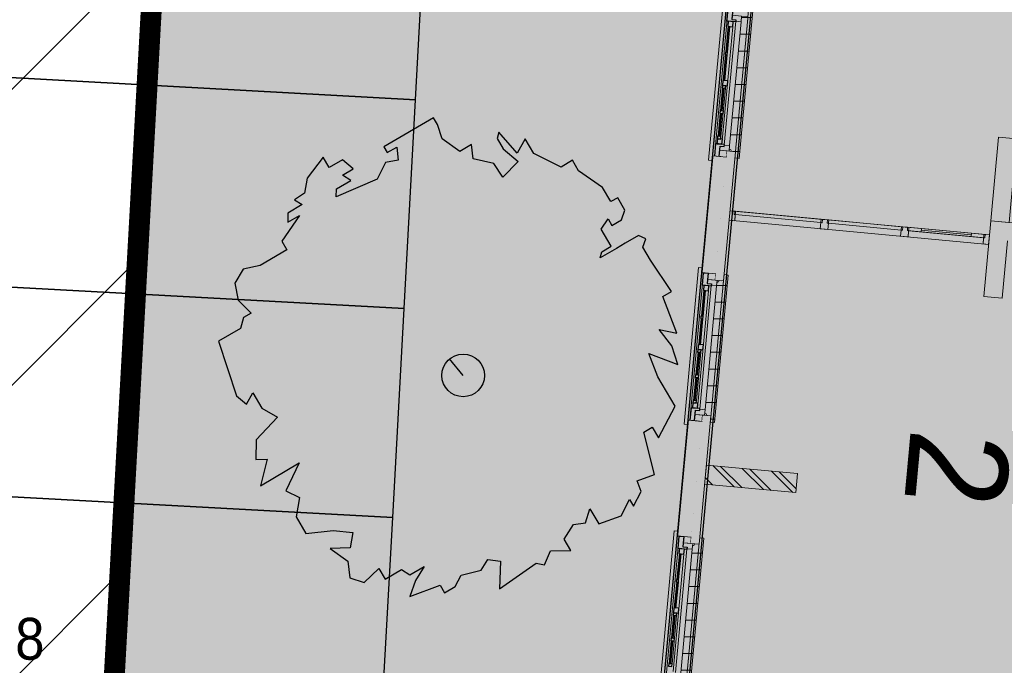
# Model space of a CAD drawing. Extents: x -1000932 to 2054797, y 285738 to 764020.
# Tile 614 of 656: x 824235 to 836004, y 511685 to 519401. Entities that reach past the tile are written whole.
import ezdxf

# ---------------------------------------------------------------- set-up
doc = ezdxf.new("R2010")
doc.units = 0
doc.header["$MEASUREMENT"] = 0
doc.set_wipeout_variables(frame=1)
doc.linetypes.add('DASHED', pattern=[0.75, 0.5, -0.25])
doc.layers.get('0').update_dxf_attribs({"color": 1, "linetype": 'CONTINUOUS'})
for name, color, linetype in [('--schets pp', 1, 'CONTINUOUS'), ('-boom beschermd', 82, 'CONTINUOUS'), ('A-0010--', 4, 'CONTINUOUS'), ('A-0210-WAND-BU', 7, 'CONTINUOUS'), ('A-0220-WAND-BI', 1, 'CONTINUOUS'), ('A-0310-KOZ-BU', 7, 'CONTINUOUS'), ('A-0320-KOZ-BI', 14, 'CONTINUOUS'), ('A-0900-TERREIN', 14, 'CONTINUOUS')]:
    doc.layers.add(name, color=color, linetype=linetype)
doc.layers.add('Z02', color=7, linetype='CONTINUOUS', lineweight=0)
doc.layers.add('Z09', color=7, linetype='CONTINUOUS', lineweight=0)
doc.styles.add('JK-T', font='arial.ttf', dxfattribs={"width": 0.9})
doc.styles.get("Standard").update_dxf_attribs({"font": 'romans.shx'})
doc.styles.add('Style-INTL_ISO_EQUAL', font='INTL_ISO_EQUAL.shx')
pattern_1 = [(360, (796776.96, 597225.78), (5e-14, 200), [])]
pattern_2 = [(315, (796776.96, 597225.78), (159.09903, 159.09903), []), (315, (796861.96, 597225.78), (159.09903, 159.09903), [])]

# ---------------------------------------------------------------- blocks, each defined once
blk = doc.blocks.new('eigendomssituatie')
at = {"layer": '--schets pp', "linetype": 'Continuous', "transparency": 33554495}
h = blk.add_hatch(color=140, dxfattribs=at)
h.dxf.hatch_style = 1
h.paths.add_polyline_path([(9221, 16017), (-3884, 17237), (-5436, 504), (0, 0), (-2500, -26949), (-6847, -26546), (-6943, -27582), (-9442, -27350), (-9346, -26314), (-13692, -25911), (-13542, -23750), (-24868, -22700), (-35971, -21670), (-39085, -21481), (-35919, 15171), (-35449, 20057), (-40996, 20385), (-45060, -52868), (-5988, -60874), (-5392, -55500), (3604, -48873)])
at = {"layer": '--schets pp', "color": 140, "linetype": 'Continuous', "const_width": 250}
blk.add_lwpolyline([(9221, 16017), (-3884, 17237), (-5436, 504), (0, 0), (-2500, -26949), (-6847, -26546), (-6943, -27582), (-9442, -27350), (-9346, -26314), (-13692, -25911), (-13542, -23750), (-24868, -22700), (-35971, -21670), (-39085, -21481), (-35919, 15171), (-35449, 20057), (-40996, 20385), (-45060, -52868), (-5988, -60874), (-5392, -55500), (3604, -48873)], close=True, dxfattribs=at)
blk = doc.blocks.new('nieuwe bomen')
at = {"layer": '-boom beschermd', "linetype": 'Continuous', "true_color": 0xd5bf15, "transparency": 33554559}
h = blk.add_hatch(color=52, dxfattribs=at)
h.dxf.hatch_style = 1
h.paths.add_polyline_path([(2240, 1375), (2147, 1534), (2182, 1631), (2096, 1673), (1935, 1578), (1832, 1518), (1639, 1404), (1658, 1477), (1771, 1543), (1651, 1748), (1732, 1872), (1778, 1792), (1894, 1860), (1934, 1975), (1847, 2123), (1767, 2076), (1667, 2247), (1380, 2445), (1306, 2570), (1170, 2490), (845, 2651), (741, 2825), (644, 2655), (427, 2905), (408, 2829), (480, 2706), (657, 2556), (476, 2369), (368, 2533), (121, 2587), (98, 2757), (-38, 2677), (-250, 2828), (-308, 2997), (-355, 3077), (-947, 2730), (-907, 2662), (-793, 2728), (-776, 2570), (-928, 2542), (-1029, 2345), (-1518, 2134), (-1512, 2229), (-1342, 2330), (-1441, 2394), (-1315, 2467), (-1441, 2577), (-1600, 2484), (-1674, 2609), (-1865, 2358), (-1898, 2178), (-2014, 2098), (-1925, 2040), (-2095, 1940), (-2097, 1829), (-1958, 1911), (-2167, 1602), (-2107, 1499), (-2426, 1312), (-2630, 1269), (-2731, 1102), (-2688, 898), (-2535, 743), (-2626, 690), (-2661, 562), (-2923, 408), (-2709, -243), (-2589, -343), (-2515, -208), (-2408, -390), (-2221, -499), (-2475, -771), (-2478, -1007), (-2342, -1003), (-2423, -1319), (-1960, -1046), (-2121, -1378), (-1955, -1459), (-1996, -1691), (-1879, -1889), (-1552, -1855), (-1320, -1878), (-1349, -2063), (-1591, -2068), (-1379, -2221), (-1354, -2421), (-1184, -2474), (-1006, -2308), (-933, -2434), (-738, -2319), (-639, -2383), (-468, -2283), (-569, -2450), (-639, -2644), (-275, -2507), (-222, -2598), (-97, -2524), (-23, -2389), (215, -2326), (296, -2202), (445, -2222), (436, -2552), (872, -2246), (974, -2263), (1046, -2098), (1288, -2094), (1208, -1957), (1320, -1784), (1463, -1762), (1516, -1593), (1623, -1775), (1889, -1680), (1988, -1484), (2035, -1564), (2129, -1386), (2079, -1262), (2287, -1186), (2159, -680), (2261, -620), (2335, -745), (2534, -370), (2326, -17), (2219, 260), (2568, 128), (2496, 351), (2341, 547), (2554, 504), (2388, 941), (2490, 1001)])
at = {"layer": '-boom beschermd', "color": 52, "linetype": 'Continuous', "true_color": 0xd5bf15}
blk.add_lwpolyline([(2240, 1375), (2147, 1534), (2182, 1631), (2096, 1673), (1935, 1578), (1832, 1518), (1639, 1404), (1658, 1477), (1771, 1543), (1651, 1748), (1732, 1872), (1778, 1792), (1894, 1860), (1934, 1975), (1847, 2123), (1767, 2076), (1667, 2247), (1380, 2445), (1306, 2570), (1170, 2490), (845, 2651), (741, 2825), (644, 2655), (427, 2905), (408, 2829), (480, 2706), (657, 2556), (476, 2369), (368, 2533), (121, 2587), (98, 2757), (-38, 2677), (-250, 2828), (-308, 2997), (-355, 3077), (-947, 2730), (-907, 2662), (-793, 2728), (-776, 2570), (-928, 2542), (-1029, 2345), (-1518, 2134), (-1512, 2229), (-1342, 2330), (-1441, 2394), (-1315, 2467), (-1441, 2577), (-1600, 2484), (-1674, 2609), (-1865, 2358), (-1898, 2178), (-2014, 2098), (-1925, 2040), (-2095, 1940), (-2097, 1829), (-1958, 1911), (-2167, 1602), (-2107, 1499), (-2426, 1312), (-2630, 1269), (-2731, 1102), (-2688, 898), (-2535, 743), (-2626, 690), (-2661, 562), (-2923, 408), (-2709, -243), (-2589, -343), (-2515, -208), (-2408, -390), (-2221, -499), (-2475, -771), (-2478, -1007), (-2342, -1003), (-2423, -1319), (-1960, -1046), (-2121, -1378), (-1955, -1459), (-1996, -1691), (-1879, -1889), (-1552, -1855), (-1320, -1878), (-1349, -2063), (-1591, -2068), (-1379, -2221), (-1354, -2421), (-1184, -2474), (-1006, -2308), (-933, -2434), (-738, -2319), (-639, -2383), (-468, -2283), (-569, -2450), (-639, -2644), (-275, -2507), (-222, -2598), (-97, -2524), (-23, -2389), (215, -2326), (296, -2202), (445, -2222), (436, -2552), (872, -2246), (974, -2263), (1046, -2098), (1288, -2094), (1208, -1957), (1320, -1784), (1463, -1762), (1516, -1593), (1623, -1775), (1889, -1680), (1988, -1484), (2035, -1564), (2129, -1386), (2079, -1262), (2287, -1186), (2159, -680), (2261, -620), (2335, -745), (2534, -370), (2326, -17), (2219, 260), (2568, 128), (2496, 351), (2341, 547), (2554, 504), (2388, 941), (2490, 1001)], close=True, dxfattribs=at)
blk.add_lwpolyline([(0, 0), (-163, 196)], dxfattribs=at)
blk.add_circle((0, 0), 255, dxfattribs=at)

msp = doc.modelspace()

# ---------------------------------------------------------------- hatches: boundary and pattern name
at = {"linetype": 'Continuous', "lineweight": 13}
msp.add_hatch(color=7, dxfattribs=at).paths.add_polyline_path([(833533.834, 513977.64), (833512.588, 513748.624), (832422.272, 513849.78), (832443.518, 514078.796)], flags=0)
h = msp.add_hatch(dxfattribs=at)
h.set_pattern_fill('^MB0B200', angle=-90, style=0, pattern_type=0)
h.set_pattern_definition(pattern_2)
h.paths.add_polyline_path([(833533.834, 513977.64), (833512.588, 513748.624), (832422.272, 513849.78), (832443.518, 514078.796)], flags=0)
at = {"layer": 'A-0210-WAND-BU', "linetype": 'Continuous', "lineweight": 5}
for points in [[(832647.678, 516279.343), (832548.108, 516288.577), (832691.295, 517831.952), (832790.869, 517822.718)], [(832647.678, 516279.343), (832548.108, 516288.577), (832691.295, 517831.952), (832790.869, 517822.718)], [(832355.756, 513132.859), (832256.186, 513142.093), (832398.451, 514675.515), (832498.026, 514666.265)], [(832355.756, 513132.859), (832256.186, 513142.093), (832398.451, 514675.515), (832498.026, 514666.265)]]:
    msp.add_hatch(color=7, dxfattribs=at).paths.add_polyline_path(points, flags=0)
at = {"layer": 'A-0210-WAND-BU', "linetype": 'Continuous', "lineweight": 13}
for points in [[(832647.678, 516279.343), (832548.108, 516288.577), (832691.295, 517831.952), (832790.869, 517822.718)], [(832647.678, 516279.343), (832548.108, 516288.577), (832691.295, 517831.952), (832790.869, 517822.718)], [(832355.756, 513132.859), (832256.186, 513142.093), (832398.451, 514675.515), (832498.026, 514666.265)], [(832355.756, 513132.859), (832256.186, 513142.093), (832398.451, 514675.515), (832498.026, 514666.265)]]:
    msp.add_hatch(color=7, dxfattribs=at).paths.add_polyline_path(points, flags=0)
h = msp.add_hatch(dxfattribs=at)
h.set_pattern_fill('^MB0B200', angle=-90, style=0, pattern_type=0)
h.set_pattern_definition(pattern_2)
h.paths.add_polyline_path([(832647.678, 516279.343), (832548.108, 516288.577), (832691.295, 517831.952), (832790.869, 517822.718)], flags=0)
h = msp.add_hatch(dxfattribs=at)
h.set_pattern_fill('^MB0B200', angle=-90, style=0, pattern_type=0)
h.set_pattern_definition(pattern_2)
h.paths.add_polyline_path([(832647.678, 516279.343), (832548.108, 516288.577), (832691.295, 517831.952), (832790.869, 517822.718)], flags=0)
h = msp.add_hatch(dxfattribs=at)
h.set_pattern_fill('^MB0B200', angle=-90, style=0, pattern_type=0)
h.set_pattern_definition(pattern_2)
h.paths.add_polyline_path([(832355.756, 513132.859), (832256.186, 513142.093), (832398.451, 514675.515), (832498.026, 514666.265)], flags=0)
h = msp.add_hatch(dxfattribs=at)
h.set_pattern_fill('^MB0B200', angle=-90, style=0, pattern_type=0)
h.set_pattern_definition(pattern_2)
h.paths.add_polyline_path([(832355.756, 513132.859), (832256.186, 513142.093), (832398.451, 514675.515), (832498.026, 514666.265)], flags=0)
at = {"layer": 'A-0310-KOZ-BU', "linetype": 'Continuous', "lineweight": 5}
h = msp.add_hatch(dxfattribs=at)
h.set_pattern_fill('@AVB20', angle=-90, style=0, pattern_type=0)
h.set_pattern_definition(pattern_1)
h.paths.add_polyline_path([(832947.451, 519510.468), (832939.6, 519425.827), (832864.92, 519432.765), (832716.174, 517829.515), (832790.854, 517822.577), (832783.94, 517748.03), (832833.725, 517743.421), (832997.237, 519505.843)], flags=0)
h = msp.add_hatch(dxfattribs=at)
h.set_pattern_fill('@AVB20', angle=-90, style=0, pattern_type=0)
h.set_pattern_definition(pattern_1)
h.paths.add_polyline_path([(832654.608, 516354.03), (832646.756, 516269.39), (832572.076, 516276.312), (832423.334, 514673.062), (832498.014, 514666.14), (832491.096, 514591.593), (832540.881, 514586.968), (832704.393, 516349.405)], flags=0)
h = msp.add_hatch(dxfattribs=at)
h.set_pattern_fill('@AVB20', angle=-90, style=0, pattern_type=0)
h.set_pattern_definition(pattern_1)
h.paths.add_polyline_path([(832362.686, 513207.53), (832354.834, 513122.905), (832280.155, 513129.827), (832131.409, 511526.577), (832206.088, 511519.64), (832199.174, 511445.109), (832248.959, 511440.484), (832412.471, 513202.921)], flags=0)

# ---------------------------------------------------------------- linework, layer by layer
at = {"layer": '--schets pp', "ltscale": 200}
for points in [[(823972.315, 518716.369), (828964.938, 518444.868), (829100.689, 520941.179), (824108.065, 521212.68)], [(823836.564, 516220.057), (828829.188, 515948.556), (828964.938, 518444.868), (823972.315, 518716.369)], [(823700.814, 513723.745), (828693.437, 513452.244), (828829.188, 515948.556), (823836.564, 516220.057)], [(823565.063, 511227.434), (828557.687, 510955.933), (828693.437, 513452.244), (823700.814, 513723.745)]]:
    msp.add_lwpolyline(points, close=True, dxfattribs=at)
at = {"linetype": 'Continuous'}
msp.add_lwpolyline([(841717.371, 535124.573), (841468.183, 532438.609), (841338.53, 532449.695), (841312.75, 532171.825), (835271.029, 532702.224), (834489.389, 532774.74), (834508.188, 532977.386), (833930.675, 533030.987), (831181.646, 503414.779), (841146.479, 502450.093), (841970.938, 502373.598), (841964.471, 502303.905), (841817.158, 502317.512), (841787.602, 501998.947), (850724.165, 501169.84)], dxfattribs=at)
at = {"color": 7, "linetype": 'Continuous', "lineweight": 18}
msp.add_lwpolyline([(832443.518, 514078.796), (832422.272, 513849.78), (833512.588, 513748.624), (833533.834, 513977.64)], close=True, dxfattribs=at)
at = {"layer": 'A-0210-WAND-BU', "color": 7, "linetype": 'Continuous', "lineweight": 18}
for points in [[(832647.678, 516279.343), (832548.108, 516288.577), (832691.295, 517831.952), (832790.869, 517822.718)], [(832647.678, 516279.343), (832548.108, 516288.577), (832691.295, 517831.952), (832790.869, 517822.718)], [(832647.678, 516279.343), (832548.108, 516288.577), (832691.295, 517831.952), (832790.869, 517822.718)], [(832647.678, 516279.343), (832548.108, 516288.577), (832691.295, 517831.952), (832790.869, 517822.718)], [(832355.756, 513132.859), (832256.186, 513142.093), (832398.451, 514675.515), (832498.026, 514666.265)], [(832355.756, 513132.859), (832256.186, 513142.093), (832398.451, 514675.515), (832498.026, 514666.265)], [(832355.756, 513132.859), (832256.186, 513142.093), (832398.451, 514675.515), (832498.026, 514666.265)], [(832355.756, 513132.859), (832256.186, 513142.093), (832398.451, 514675.515), (832498.026, 514666.265)]]:
    msp.add_lwpolyline(points, close=True, dxfattribs=at)
at = {"layer": 'A-0220-WAND-BI', "color": 7, "linetype": 'Continuous', "lineweight": 18}
msp.add_lwpolyline([(835935.455, 517997.468), (836154.514, 517977.14), (836061.717, 516976.937), (835842.659, 516997.265)], close=True, dxfattribs=at)
for points in [[(835758.78, 516093.14), (835842.659, 516997.265)], [(835758.78, 516093.14), (835842.659, 516997.265)], [(835758.78, 516093.14), (835842.659, 516997.265)], [(835758.78, 516093.14), (835842.659, 516997.265)], [(835758.78, 516093.14), (835842.659, 516997.265)], [(835758.78, 516093.14), (835842.659, 516997.265)], [(835842.659, 516997.265), (838117.819, 516786.187)], [(836041.393, 516757.874), (835977.838, 516072.827)], [(836041.393, 516757.874), (835977.838, 516072.827)], [(836041.393, 516757.874), (835977.838, 516072.827)], [(836041.393, 516757.874), (835977.838, 516072.827)], [(836041.393, 516757.874), (835977.838, 516072.827)], [(836041.393, 516757.874), (835977.838, 516072.827)], [(835977.838, 516072.827), (835758.78, 516093.14)], [(835977.838, 516072.827), (835758.78, 516093.14)], [(835977.838, 516072.827), (835758.78, 516093.14)], [(835977.838, 516072.827), (835758.78, 516093.14)], [(835977.838, 516072.827), (835758.78, 516093.14)], [(835977.838, 516072.827), (835758.78, 516093.14)]]:
    msp.add_lwpolyline(points, dxfattribs=at)
at = {"layer": 'A-0310-KOZ-BU', "color": 7, "linetype": 'Continuous', "lineweight": 18}
for points in [[(832643.858, 519593.874), (832470.186, 517721.905), (832510.014, 517718.218), (832515.092, 517772.984), (832539.987, 517770.671), (832703.498, 519533.109), (832678.604, 519535.405), (832683.686, 519590.171)], [(832751.428, 519453.327), (832864.94, 519442.796), (832858.752, 519376.093), (832795.026, 519381.999), (832796.596, 519398.921), (832746.811, 519403.546)], [(832601.772, 517840.265), (832715.287, 517829.734), (832721.475, 517896.437), (832657.748, 517902.359), (832656.178, 517885.421), (832606.393, 517890.046)], [(832691.295, 517831.952), (832684.323, 517757.28), (832594.799, 517765.577), (832601.772, 517840.265)], [(832351.014, 516437.421), (832177.342, 514565.468), (832217.17, 514561.765), (832222.252, 514616.53), (832247.143, 514614.234), (832410.655, 516376.655), (832385.764, 516378.968), (832390.842, 516433.734)], [(832548.108, 516288.577), (832554.991, 516363.265), (832465.467, 516371.577), (832458.584, 516296.89)], [(832458.584, 516296.89), (832572.096, 516286.359), (832565.909, 516219.64), (832502.182, 516225.562), (832503.752, 516242.484), (832453.967, 516247.109)], [(832398.451, 514675.515), (832391.479, 514600.843), (832301.955, 514609.124), (832308.932, 514683.812)], [(832308.932, 514683.812), (832422.444, 514673.28), (832428.631, 514739.999), (832364.905, 514745.905), (832363.334, 514728.984), (832313.549, 514733.609)], [(832059.092, 513290.937), (831885.416, 511418.984), (831925.248, 511415.28), (831930.326, 511470.046), (831955.221, 511467.734), (832118.733, 513230.171), (832093.838, 513232.484), (832098.92, 513287.249)], [(832166.662, 513150.405), (832280.174, 513139.874), (832273.987, 513073.155), (832210.26, 513079.062), (832211.83, 513095.999), (832162.041, 513100.609)], [(832256.186, 513142.093), (832263.065, 513216.765), (832173.545, 513225.093), (832166.662, 513150.405)]]:
    msp.add_lwpolyline(points, close=True, dxfattribs=at)
at = {"layer": 'A-0310-KOZ-BU', "color": 7, "linetype": 'DASHED', "lineweight": 13}
for points in [[(832678.604, 519535.405), (832515.092, 517772.984)], [(832940.522, 519435.796), (832790.869, 517822.718)], [(832385.764, 516378.968), (832222.252, 514616.53)], [(832647.678, 516279.343), (832498.026, 514666.265)], [(832093.838, 513232.484), (831930.326, 511470.046)], [(832355.756, 513132.859), (832206.104, 511519.78)]]:
    msp.add_lwpolyline(points, dxfattribs=at)
at = {"layer": 'A-0310-KOZ-BU', "color": 7, "linetype": 'Continuous', "lineweight": 25}
for points in [[(832796.596, 519398.921), (832794.287, 519374.03), (832689.643, 519383.749), (832703.498, 519533.109), (832758.311, 519528.03), (832746.811, 519403.546)], [(832705.573, 519382.265), (832700.03, 519322.515), (832759.776, 519316.984), (832765.319, 519376.718)], [(832671.393, 519013.843), (832668.623, 518983.984), (832693.514, 518981.671), (832696.287, 519011.53)], [(832639.983, 518675.296), (832634.44, 518615.562), (832694.186, 518610.015), (832699.729, 518669.765)], [(832634.44, 518615.562), (832631.67, 518585.687), (832671.498, 518581.984), (832674.272, 518611.859)], [(832606.264, 518311.859), (832603.494, 518281.984), (832643.323, 518278.296), (832646.096, 518308.171)], [(832575.319, 517978.296), (832569.776, 517918.546), (832629.518, 517913.015), (832635.061, 517972.749)], [(832578.088, 518008.171), (832575.319, 517978.296), (832615.147, 517974.593), (832617.92, 518004.468)], [(832656.178, 517885.421), (832658.487, 517910.327), (832553.842, 517920.03), (832539.987, 517770.671), (832594.799, 517765.577), (832606.393, 517890.046)], [(832503.752, 516242.484), (832501.444, 516217.593), (832396.799, 516227.296), (832410.655, 516376.655), (832465.467, 516371.577), (832453.967, 516247.109)], [(832412.729, 516225.827), (832407.186, 516166.077), (832466.932, 516160.53), (832472.475, 516220.28)], [(832378.549, 515857.405), (832375.78, 515827.53), (832400.67, 515825.218), (832403.444, 515855.093)], [(832347.143, 515518.859), (832341.6, 515459.109), (832401.342, 515453.577), (832406.885, 515513.312)], [(832341.6, 515459.109), (832338.826, 515429.249), (832378.655, 515425.546), (832381.428, 515455.421)], [(832313.424, 515155.421), (832310.651, 515125.546), (832350.479, 515121.843), (832353.252, 515151.718)], [(832282.475, 514821.843), (832276.932, 514762.109), (832336.678, 514756.562), (832342.217, 514816.312)], [(832285.248, 514851.718), (832282.475, 514821.843), (832322.303, 514818.155), (832325.076, 514848.03)], [(832363.334, 514728.984), (832365.647, 514753.874), (832261.002, 514763.577), (832247.143, 514614.234), (832301.955, 514609.124), (832313.549, 514733.609)], [(832211.83, 513095.999), (832209.518, 513071.109), (832104.877, 513080.812), (832118.733, 513230.171), (832173.545, 513225.093), (832162.041, 513100.609)], [(832120.807, 513079.327), (832115.264, 513019.593), (832175.01, 513014.046), (832180.549, 513073.796)], [(832086.627, 512710.921), (832083.854, 512681.046), (832108.748, 512678.734), (832111.522, 512708.609)], [(832049.674, 512312.624), (832046.905, 512282.749), (832086.733, 512279.062), (832089.506, 512308.937)], [(832055.217, 512372.374), (832049.674, 512312.624), (832109.42, 512307.077), (832114.963, 512366.827)], [(832021.498, 512008.937), (832018.729, 511979.062), (832058.557, 511975.359), (832061.33, 512005.234)], [(831993.323, 511705.234), (831990.553, 511675.359), (832030.381, 511671.671), (832033.155, 511701.546)]]:
    msp.add_lwpolyline(points, close=True, dxfattribs=at)
at = {"layer": 'A-0310-KOZ-BU', "color": 7, "linetype": 'Continuous', "lineweight": 13}
for points in [[(832864.94, 519442.796), (832940.522, 519435.796), (832947.451, 519510.468), (832997.237, 519505.843), (832833.725, 517743.421), (832783.94, 517748.03), (832790.869, 517822.718), (832715.159, 517829.452)], [(832795.026, 519381.999), (832657.748, 517902.359)], [(832858.752, 519376.093), (832721.475, 517896.437)], [(832759.776, 519316.984), (832629.518, 517913.015)], [(832708.991, 519321.687), (832680.354, 519013.015)], [(832718.948, 519320.765), (832690.311, 519012.093)], [(832677.584, 518983.14), (832648.944, 518674.468)], [(832687.541, 518982.218), (832658.905, 518673.546)], [(832640.631, 518584.859), (832615.229, 518311.03)], [(832671.498, 518581.984), (832617.92, 518004.468)], [(832650.588, 518583.937), (832625.186, 518310.109)], [(832612.455, 518281.155), (832587.053, 518007.327)], [(832622.412, 518280.234), (832597.01, 518006.405)], [(832572.096, 516286.359), (832647.678, 516279.343), (832654.608, 516354.03), (832704.393, 516349.405), (832540.881, 514586.968), (832491.096, 514591.593), (832498.026, 514666.265), (832422.315, 514673.015)], [(832502.182, 516225.562), (832364.905, 514745.905)], [(832565.909, 516219.64), (832428.631, 514739.999)], [(832466.932, 516160.53), (832336.678, 514756.562)], [(832416.151, 516165.249), (832387.51, 515856.577)], [(832426.108, 516164.327), (832397.467, 515855.655)], [(832384.741, 515826.702), (832356.104, 515518.03)], [(832394.698, 515825.78), (832366.061, 515517.109)], [(832347.787, 515428.405), (832322.385, 515154.593)], [(832378.655, 515425.546), (832325.076, 514848.03)], [(832357.744, 515427.484), (832332.342, 515153.655)], [(832319.612, 515124.718), (832294.209, 514850.89)], [(832329.569, 515123.796), (832304.166, 514849.968)], [(832280.174, 513139.874), (832355.756, 513132.859), (832362.686, 513207.53), (832412.471, 513202.921), (832248.959, 511440.484), (832199.174, 511445.109), (832206.104, 511519.78), (832130.393, 511526.53)], [(832210.26, 513079.062), (832072.983, 511599.421)], [(832124.225, 513018.765), (832095.588, 512710.077)], [(832134.182, 513017.827), (832105.545, 512709.155)], [(832273.987, 513073.155), (832136.709, 511593.515)], [(832175.01, 513014.046), (832044.752, 511610.077)], [(832092.819, 512680.218), (832064.178, 512371.546)], [(832102.776, 512679.296), (832074.135, 512370.609)], [(832055.866, 512281.921), (832030.459, 512008.093)], [(832086.733, 512279.062), (832033.155, 511701.546)], [(832065.823, 512280.999), (832040.42, 512007.171)], [(832027.69, 511978.234), (832002.284, 511704.405)], [(832037.647, 511977.296), (832012.244, 511703.484)]]:
    msp.add_lwpolyline(points, dxfattribs=at)
for points in [[(832724.924, 519320.218), (832696.287, 519011.53), (832676.373, 519013.39), (832705.01, 519322.062)], [(832693.514, 518981.671), (832664.877, 518672.999), (832644.963, 518674.843), (832673.6, 518983.515)], [(832656.565, 518583.374), (832631.159, 518309.546), (832611.244, 518311.405), (832636.647, 518585.218)], [(832628.389, 518279.687), (832602.983, 518005.859), (832583.069, 518007.702), (832608.471, 518281.53)], [(832432.08, 516163.765), (832403.444, 515855.093), (832383.53, 515856.937), (832412.166, 516165.609)], [(832400.67, 515825.218), (832372.034, 515516.546), (832352.119, 515518.39), (832380.756, 515827.062)], [(832363.721, 515426.937), (832338.315, 515153.109), (832318.401, 515154.952), (832343.807, 515428.78)], [(832335.545, 515123.234), (832310.139, 514849.405), (832290.225, 514851.265), (832315.631, 515125.077)], [(832140.159, 513017.28), (832111.522, 512708.609), (832091.604, 512710.452), (832120.244, 513019.124)], [(832108.748, 512678.734), (832080.112, 512370.062), (832060.198, 512371.905), (832088.834, 512680.577)], [(832071.795, 512280.452), (832046.393, 512006.624), (832026.479, 512008.468), (832051.881, 512282.296)], [(832043.619, 511976.749), (832018.217, 511702.921), (831998.303, 511704.78), (832023.705, 511978.593)]]:
    msp.add_lwpolyline(points, close=True, dxfattribs=at)
at = {"layer": 'A-0310-KOZ-BU', "color": 7, "linetype": 'Continuous', "lineweight": 18}
for points in [[(832717.494, 517853.546, -0.409592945), (832739.276, 517827.499)], [(832569.889, 516262.546, 0.409592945), (832596.088, 516284.124)], [(832424.651, 514697.093, -0.409592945), (832446.432, 514671.062)], [(832277.967, 513116.062, 0.409592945), (832304.166, 513137.64)]]:
    msp.add_lwpolyline(points, format="xyb", dxfattribs=at)
at = {"layer": 'A-0320-KOZ-BI', "color": 7, "linetype": 'Continuous', "lineweight": 13}
for points in [[(832792.08, 517110.562), (832781.549, 516997.046), (832714.834, 517003.234), (832725.366, 517116.749)], [(833905.299, 517007.28), (833894.768, 516893.765), (833805.155, 516902.077), (833815.686, 517015.593)], [(834864.182, 516918.312), (834853.651, 516804.812), (834764.034, 516813.124), (834774.565, 516926.64)], [(835827.045, 516828.984), (835816.514, 516715.468), (835749.803, 516721.671), (835760.334, 516835.171)]]:
    msp.add_lwpolyline(points, close=True, dxfattribs=at)
at = {"layer": 'A-0320-KOZ-BI', "color": 7, "linetype": 'Continuous', "lineweight": 18}
for points in [[(832792.08, 517110.562), (832781.549, 516997.046), (832714.834, 517003.234), (832725.366, 517116.749)], [(832792.08, 517110.562), (832781.549, 516997.046), (832714.834, 517003.234), (832725.366, 517116.749)], [(832792.08, 517110.562), (832781.549, 516997.046), (832714.834, 517003.234), (832725.366, 517116.749)], [(832777.143, 517111.952), (832773.448, 517072.124), (832788.385, 517070.734), (832781.549, 516997.046), (832714.834, 517003.234), (832725.366, 517116.749)], [(833905.299, 517007.28), (833894.768, 516893.765), (833805.155, 516902.077), (833815.686, 517015.593)], [(833905.299, 517007.28), (833894.768, 516893.765), (833805.155, 516902.077), (833815.686, 517015.593)], [(833905.299, 517007.28), (833894.768, 516893.765), (833805.155, 516902.077), (833815.686, 517015.593)], [(833890.366, 517008.671), (833886.67, 516968.843), (833901.604, 516967.452), (833894.768, 516893.765), (833805.155, 516902.077), (833811.991, 516975.765), (833826.924, 516974.374), (833830.619, 517014.202)], [(834864.182, 516918.312), (834853.651, 516804.812), (834764.034, 516813.124), (834774.565, 516926.64)], [(834864.182, 516918.312), (834853.651, 516804.812), (834764.034, 516813.124), (834774.565, 516926.64)], [(834864.182, 516918.312), (834853.651, 516804.812), (834764.034, 516813.124), (834774.565, 516926.64)], [(834849.244, 516919.702), (834845.549, 516879.874), (834860.487, 516878.484), (834853.651, 516804.812), (834764.034, 516813.124), (834770.873, 516886.796), (834785.807, 516885.421), (834789.502, 516925.249)], [(835013.541, 516904.468), (835009.846, 516864.64), (834845.549, 516879.874), (834849.244, 516919.702)], [(835775.268, 516833.796), (835771.573, 516793.968), (835607.28, 516809.202), (835610.975, 516849.03)], [(835827.045, 516828.984), (835816.514, 516715.468), (835749.803, 516721.671), (835760.334, 516835.171)], [(835827.045, 516828.984), (835816.514, 516715.468), (835749.803, 516721.671), (835760.334, 516835.171)], [(835827.045, 516828.984), (835816.514, 516715.468), (835749.803, 516721.671), (835760.334, 516835.171)], [(835827.045, 516828.984), (835816.514, 516715.468), (835749.803, 516721.671), (835756.639, 516795.343), (835771.573, 516793.968), (835775.268, 516833.796)]]:
    msp.add_lwpolyline(points, close=True, dxfattribs=at)
at = {"layer": 'A-0320-KOZ-BI', "color": 7, "linetype": 'Continuous', "lineweight": 13}
for points in [[(835827.045, 516828.984), (835827.045, 516828.984), (832725.366, 517116.749), (832725.366, 517116.749)], [(833830.619, 517014.202), (833830.619, 517014.202), (832777.143, 517111.952), (832777.143, 517111.952)], [(833815.686, 517015.593), (833815.686, 517015.593), (832792.08, 517110.562), (832792.08, 517110.562)], [(833815.686, 517015.593), (833815.686, 517015.593), (832792.08, 517110.562), (832792.08, 517110.562)], [(833815.686, 517015.593), (833815.686, 517015.593), (832792.08, 517110.562), (832792.08, 517110.562)], [(835816.514, 516715.468), (835816.514, 516715.468), (832714.834, 517003.234), (832714.834, 517003.234)], [(835816.514, 516715.468), (835816.514, 516715.468), (832714.834, 517003.234), (832714.834, 517003.234)], [(835816.514, 516715.468), (835816.514, 516715.468), (832714.834, 517003.234), (832714.834, 517003.234)], [(835816.514, 516715.468), (835816.514, 516715.468), (832714.834, 517003.234), (832714.834, 517003.234)], [(835816.514, 516715.468), (835816.514, 516715.468), (832714.834, 517003.234), (832714.834, 517003.234)], [(834789.502, 516925.249), (834789.502, 516925.249), (833890.366, 517008.671), (833890.366, 517008.671)], [(834774.565, 516926.64), (834774.565, 516926.64), (833905.299, 517007.28), (833905.299, 517007.28)], [(834774.565, 516926.64), (834774.565, 516926.64), (833905.299, 517007.28), (833905.299, 517007.28)], [(834774.565, 516926.64), (834774.565, 516926.64), (833905.299, 517007.28), (833905.299, 517007.28)], [(835775.268, 516833.796), (835775.268, 516833.796), (834849.244, 516919.702), (834849.244, 516919.702)], [(835775.268, 516833.796), (835775.268, 516833.796), (834849.244, 516919.702), (834849.244, 516919.702)], [(835775.268, 516833.796), (835775.268, 516833.796), (834849.244, 516919.702), (834849.244, 516919.702)], [(835610.975, 516849.03), (835610.975, 516849.03), (835013.541, 516904.468), (835013.541, 516904.468)], [(835607.28, 516809.202), (835607.28, 516809.202), (835009.846, 516864.64), (835009.846, 516864.64)]]:
    msp.add_lwpolyline(points, dxfattribs=at)
at = {"layer": 'A-0320-KOZ-BI', "color": 7, "linetype": 'Continuous', "lineweight": 18}
for points in [[(833811.991, 516975.765), (833811.991, 516975.765), (832788.385, 517070.734), (832788.385, 517070.734)], [(834770.873, 516886.796), (834770.873, 516886.796), (833901.604, 516967.452), (833901.604, 516967.452)], [(835756.639, 516795.343), (835756.639, 516795.343), (834860.487, 516878.484), (834860.487, 516878.484)], [(835756.639, 516795.343), (835756.639, 516795.343), (834860.487, 516878.484), (834860.487, 516878.484)], [(835756.639, 516795.343), (835756.639, 516795.343), (834860.487, 516878.484), (834860.487, 516878.484)], [(835609.127, 516829.124), (835609.127, 516829.124), (835011.694, 516884.546), (835011.694, 516884.546)]]:
    msp.add_lwpolyline(points, dxfattribs=at)
at = {"layer": 'A-0900-TERREIN', "color": 14, "linetype": 'Continuous', "lineweight": 13}
msp.add_lwpolyline([(855282.955, 591361.78), (834445.955, 583958.78, 0.325245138), (827342.957, 574135.78), (826642.955, 560602.78), (826429.588, 559083.78), (826297.588, 555824.78), (826204.955, 554612.78), (825705.955, 546438.78), (825705.955, 546438.78), (825208.955, 540316.78), (825208.955, 540316.78), (824651.068, 531197.927), (829643.691, 530926.426), (828557.687, 510955.933), (823565.063, 511227.434), (822146.955, 487040.78), (821769.955, 477392.78), (839227.955, 474405.78), (854335.955, 472192.78), (854499.276, 472942.78), (860646.315, 471481.093), (862816.346, 470963.905)], format="xyb", dxfattribs=at)

# ---------------------------------------------------------------- texts
at = {"layer": 'A-0010--', "color": 7, "linetype": 'Continuous', "insert": (834889.268, 514545.89), "char_height": 4.07831, "attachment_point": 7, "rotation": 264.7255921}
msp.add_mtext('{\\fArial|b0|i0|c12|p0;2}', dxfattribs=at)
at = {"layer": 'Z02', "color": 7, "style": 'Style-INTL_ISO_EQUAL'}
msp.add_text('2', height=1200, rotation=264.7225939, dxfattribs=at).set_placement((834889.221, 514532.921))
at = {"layer": 'Z09', "style": 'JK-T', "width": 0.9}
msp.add_text('8', height=500, dxfattribs=at).set_placement((824182.081, 511752.527))

# ---------------------------------------------------------------- next in the draw order: wipeouts: each hides what was drawn before it
at = {"color": 7, "linetype": 'Continuous'}
for points in [[(832647.678, 516279.343), (832548.108, 516288.577), (832691.295, 517831.952), (832790.869, 517822.718)], [(832355.756, 513132.859), (832256.186, 513142.093), (832398.451, 514675.515), (832498.026, 514666.265)]]:
    msp.add_wipeout(points, dxfattribs=at).dxf.layer = 'A-0210-WAND-BU'

# ---------------------------------------------------------------- next in the draw order: hatches: boundary and pattern name
at = {"layer": 'A-0210-WAND-BU', "linetype": 'Continuous', "lineweight": 5}
for points in [[(832515.049, 517772.999), (832614.619, 517763.749), (832485.287, 516369.718), (832385.717, 516378.968)], [(832515.049, 517772.999), (832614.619, 517763.749), (832485.287, 516369.718), (832385.717, 516378.968)], [(832222.205, 514616.546), (832321.78, 514607.312), (832193.366, 513223.234), (832093.791, 513232.484)], [(832222.205, 514616.546), (832321.78, 514607.312), (832193.366, 513223.234), (832093.791, 513232.484)]]:
    msp.add_hatch(color=7, dxfattribs=at).paths.add_polyline_path(points, flags=0)
at = {"layer": 'A-0210-WAND-BU', "linetype": 'Continuous', "lineweight": 13}
for points in [[(832515.049, 517772.999), (832614.619, 517763.749), (832485.287, 516369.718), (832385.717, 516378.968)], [(832515.049, 517772.999), (832614.619, 517763.749), (832485.287, 516369.718), (832385.717, 516378.968)], [(832222.205, 514616.546), (832321.78, 514607.312), (832193.366, 513223.234), (832093.791, 513232.484)], [(832222.205, 514616.546), (832321.78, 514607.312), (832193.366, 513223.234), (832093.791, 513232.484)]]:
    msp.add_hatch(color=7, dxfattribs=at).paths.add_polyline_path(points, flags=0)
h = msp.add_hatch(dxfattribs=at)
h.set_pattern_fill('^MB0B200', angle=-90, style=0, pattern_type=0)
h.set_pattern_definition(pattern_2)
h.paths.add_polyline_path([(832515.049, 517772.999), (832614.619, 517763.749), (832485.287, 516369.718), (832385.717, 516378.968)], flags=0)
h = msp.add_hatch(dxfattribs=at)
h.set_pattern_fill('^MB0B200', angle=-90, style=0, pattern_type=0)
h.set_pattern_definition(pattern_2)
h.paths.add_polyline_path([(832515.049, 517772.999), (832614.619, 517763.749), (832485.287, 516369.718), (832385.717, 516378.968)], flags=0)
h = msp.add_hatch(dxfattribs=at)
h.set_pattern_fill('^MB0B200', angle=-90, style=0, pattern_type=0)
h.set_pattern_definition(pattern_2)
h.paths.add_polyline_path([(832222.205, 514616.546), (832321.78, 514607.312), (832193.366, 513223.234), (832093.791, 513232.484)], flags=0)
h = msp.add_hatch(dxfattribs=at)
h.set_pattern_fill('^MB0B200', angle=-90, style=0, pattern_type=0)
h.set_pattern_definition(pattern_2)
h.paths.add_polyline_path([(832222.205, 514616.546), (832321.78, 514607.312), (832193.366, 513223.234), (832093.791, 513232.484)], flags=0)

# ---------------------------------------------------------------- next in the draw order: linework, layer by layer
at = {"layer": 'A-0210-WAND-BU', "color": 7, "linetype": 'Continuous', "lineweight": 18}
for points in [[(832515.049, 517772.999), (832614.619, 517763.749), (832485.287, 516369.718), (832385.717, 516378.968)], [(832515.049, 517772.999), (832614.619, 517763.749), (832485.287, 516369.718), (832385.717, 516378.968)], [(832515.049, 517772.999), (832614.619, 517763.749), (832485.287, 516369.718), (832385.717, 516378.968)], [(832515.049, 517772.999), (832614.619, 517763.749), (832485.287, 516369.718), (832385.717, 516378.968)], [(832222.205, 514616.546), (832321.78, 514607.312), (832193.366, 513223.234), (832093.791, 513232.484)], [(832222.205, 514616.546), (832321.78, 514607.312), (832193.366, 513223.234), (832093.791, 513232.484)], [(832222.205, 514616.546), (832321.78, 514607.312), (832193.366, 513223.234), (832093.791, 513232.484)], [(832222.205, 514616.546), (832321.78, 514607.312), (832193.366, 513223.234), (832093.791, 513232.484)]]:
    msp.add_lwpolyline(points, close=True, dxfattribs=at)
for points in [[(832790.869, 517822.718), (832647.678, 516279.343)], [(832691.295, 517831.952), (832790.869, 517822.718)], [(832647.678, 516279.343), (832548.108, 516288.577)], [(832498.026, 514666.265), (832355.756, 513132.859)], [(832398.451, 514675.515), (832498.026, 514666.265)], [(832355.756, 513132.859), (832256.186, 513142.093)]]:
    msp.add_lwpolyline(points, dxfattribs=at)

# ---------------------------------------------------------------- next in the draw order: wipeouts: each hides what was drawn before it
at = {"color": 7, "linetype": 'Continuous'}
for points in [[(832515.049, 517772.999), (832684.323, 517757.28), (832554.991, 516363.265), (832385.717, 516378.968)], [(832222.205, 514616.546), (832391.479, 514600.843), (832263.065, 513216.765), (832093.791, 513232.484)]]:
    msp.add_wipeout(points, dxfattribs=at).dxf.layer = 'A-0210-WAND-BU'

# ---------------------------------------------------------------- next in the draw order: hatches: boundary and pattern name
at = {"layer": '--schets pp', "linetype": 'Continuous'}
h = msp.add_hatch(dxfattribs=at)
h.set_pattern_fill('ANSI31', color=241, scale=20000)
h.set_pattern_definition([(45, (528312, 0), (-1767.767, 1767.767), [])])
edge = h.paths.add_edge_path()
edge.add_line((884116.828, 599424.851), (882423.395, 580081.091))
edge.add_line((882423.395, 580081.091), (889913.744, 579453.983))
edge.add_line((889913.744, 579453.983), (883041.958, 500066.664))
edge.add_line((883041.958, 500066.664), (873929.617, 493354.472))
edge.add_line((873929.617, 493354.472), (872686.018, 482143.686))
edge.add_line((872686.018, 482143.686), (872199.183, 482209.964))
edge.add_line((872199.183, 482209.964), (869066.62, 459200.025))
edge.add_line((869066.62, 459200.025), (843234.372, 465342.604))
edge.add_line((843234.372, 465342.604), (846552.823, 486994.847))
edge.add_line((846552.823, 486994.847), (814337.088, 493299.452))
edge.add_line((814337.088, 493299.452), (818906.995, 575452.455))
edge.add_arc((837543.896, 574415.744), 18665.712, 106.9763879, 176.8161015, ccw=False)
edge.add_line((832093.926, 592268.101), (850249.646, 598455.689))
edge.add_arc((864026.501, 564014.999), 37093.974, 88.4396865, 111.8022388, ccw=False)
edge.add_line((865036.541, 601095.219), (866560.327, 600961.82))
edge.add_line((866560.327, 600961.82), (884116.828, 599424.851))
edge = h.paths.add_edge_path(flags=16)
edge.add_line((873282.823, 590335.058), (871586.074, 570953.43))
edge.add_line((871586.074, 570953.43), (879086.187, 570325.504))
edge.add_line((879086.187, 570325.504), (873469.291, 505435.484))
edge.add_line((873469.291, 505435.484), (864473.346, 498809.03))
edge.add_line((864473.346, 498809.03), (863877.229, 493435.155))
edge.add_line((863877.229, 493435.155), (863639.536, 493467.515))
edge.add_line((863639.536, 493467.515), (860646.315, 471481.093))
edge.add_line((860646.315, 471481.093), (854515.362, 472938.955))
edge.add_line((854515.362, 472938.955), (857891.198, 494965.624))
edge.add_line((857891.198, 494965.624), (824805.408, 501440.499))
edge.add_line((824805.408, 501440.499), (828891.56, 574897.046))
edge.add_arc((837543.896, 574415.744), 8665.712, 106.1143616, 176.8161015, ccw=False)
edge.add_line((835138.68, 582740.977), (853741.284, 589080.866))
edge.add_arc((864026.501, 564014.999), 27093.974, 89.0254668, 112.3096958, ccw=False)
edge.add_line((864487.315, 591105.053), (865688.221, 590999.921))
edge.add_line((865688.221, 590999.921), (873282.823, 590335.058))

# ---------------------------------------------------------------- next in the draw order: linework, layer by layer
at = {"layer": '--schets pp', "color": 241, "linetype": 'Continuous', "const_width": 100}
msp.add_lwpolyline([(873282.823, 590335.058), (871586.074, 570953.43), (879086.187, 570325.504), (873469.291, 505435.484), (864473.346, 498809.03), (863877.229, 493435.155), (863639.536, 493467.515), (860646.315, 471481.093), (854515.362, 472938.955), (857891.198, 494965.624), (824805.408, 501440.499), (828891.56, 574897.046, -0.318668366), (835138.68, 582740.977), (853741.284, 589080.866, -0.10194762), (864487.315, 591105.053), (865688.221, 590999.921)], format="xyb", close=True, dxfattribs=at)
at = {"color": 4, "linetype": 'Continuous'}
for points in [[(837118.227, 544339.712), (834997.334, 544528.077), (831832.202, 510412.586), (831822.318, 510306.053), (835192.861, 509993.339), (835176.603, 509818.087), (842878.536, 509103.653), (842954.781, 509935.05), (842985.537, 509932.196), (844053.302, 520975.781), (845006.208, 520887.363), (845195.127, 522923.624), (844199.401, 523016.015), (844996.638, 531609.106), (841641.033, 531920.427), (842505.721, 541240.402), (836869.92, 541763.265)], [(836790.615, 544067.628), (835268.446, 544202.818), (832131.567, 510391.852), (835502.107, 510079.137), (835500.255, 510059.165), (842604.438, 509400.179), (842683.462, 510261.51), (842693.123, 510260.611), (843744.723, 521129.95), (844893.29, 521023.382), (845059.112, 522810.71), (843889.136, 522919.266), (844648.949, 531109.097), (841293.343, 531420.419), (842179.289, 540969.399), (836542.422, 541492.36)]]:
    msp.add_lwpolyline(points, close=True, dxfattribs=at)
at = {"linetype": 'Continuous'}
msp.add_lwpolyline([(841717.371, 535124.573), (841468.183, 532438.609), (841338.53, 532449.695), (841312.75, 532171.825), (835271.029, 532702.224), (834489.389, 532774.74), (834508.188, 532977.386), (833930.675, 533030.987), (831181.646, 503414.779), (841146.479, 502450.093), (841970.938, 502373.598), (841964.471, 502303.905), (841817.158, 502317.512), (841787.602, 501998.947), (850724.165, 501169.84)], dxfattribs=at)
at = {"layer": 'A-0210-WAND-BU', "color": 7, "linetype": 'Continuous', "lineweight": 18}
for points in [[(832385.717, 516378.968), (832515.049, 517772.999)], [(832515.049, 517772.999), (832684.323, 517757.28)], [(832554.991, 516363.265), (832385.717, 516378.968)], [(832093.791, 513232.484), (832222.205, 514616.546)], [(832222.205, 514616.546), (832391.479, 514600.843)], [(832263.065, 513216.765), (832093.791, 513232.484)]]:
    msp.add_lwpolyline(points, dxfattribs=at)

# ---------------------------------------------------------------- next in the draw order: block references
at = {"layer": '--schets pp', "linetype": 'Continuous'}
for name, p in [('eigendomssituatie', (869864.96, 554308.852)), ('nieuwe bomen', (829535.965, 515150.196))]:
    msp.add_blockref(name, p, dxfattribs=at)

doc.saveas('drawing.dxf')
